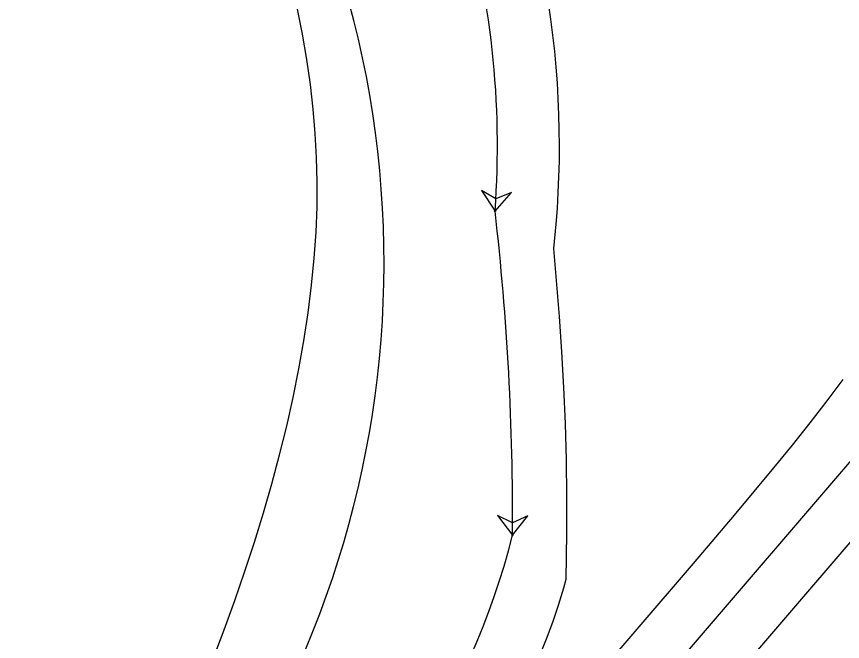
# Model space of a CAD drawing. Extents: x 973688 to 979179, y 703586 to 707602.
# Drawn here: x 976493.4 to 976560.3, y 705487.3 to 705537.8 of the extents above; entities that cross this region are included whole.
import ezdxf

# ---------------------------------------------------------------- set-up
doc = ezdxf.new("R2010")
doc.units = 0
for name, color, linetype in [('EB Right', 7, 'Continuous'), ('NB Left', 7, 'Continuous'), ('R_Prop EP', 7, 'Continuous')]:
    doc.layers.add(name, color=color, linetype=linetype)

msp = doc.modelspace()

# ---------------------------------------------------------------- linework, layer by layer
at = {"layer": 'EB Right'}
for points in [[(976536.461, 705538.914), (976536.649, 705537.616), (976536.813, 705536.32), (976536.955, 705535.027), (976537.074, 705533.736), (976537.171, 705532.449), (976537.246, 705531.166), (976537.299, 705529.893), (976537.331, 705528.64), (976537.341, 705527.383), (976537.332, 705526.123), (976537.301, 705524.856), (976537.249, 705523.583), (976537.175, 705522.303), (976537.079, 705521.014), (976536.892, 705519.064), (976537.35, 705513.564), (976537.542, 705510.704), (976537.7, 705507.806), (976537.819, 705504.897), (976537.901, 705501.961), (976537.944, 705499), (976537.948, 705496.02), (976537.896, 705492.272), (976537.703, 705491.571), (976537.264, 705490.185), (976536.794, 705488.81), (976536.294, 705487.447), (976535.764, 705486.097)], [(976509.346, 705485.851), (976510.24, 705488.215), (976511.095, 705490.58), (976511.91, 705492.944), (976512.683, 705495.305), (976513.409, 705497.663), (976514.089, 705500.015), (976514.718, 705502.359), (976515.294, 705504.692), (976515.816, 705507.012), (976516.28, 705509.316), (976516.685, 705511.599), (976517.027, 705513.852), (976517.305, 705516.078), (976517.519, 705518.275), (976517.664, 705520.383), (976517.744, 705522.433), (976517.76, 705524.437), (976517.713, 705526.407), (976517.607, 705528.353), (976517.44, 705530.332), (976517.211, 705532.337), (976516.923, 705534.355), (976516.574, 705536.386), (976516.167, 705538.429)], [(976532.155, 705522.088), (976533.486, 705523.581), (976532.229, 705523.086), (976531.058, 705523.76), (976532.155, 705522.088)], [(976533.573, 705495.86), (976534.801, 705497.439), (976533.58, 705496.86), (976532.366, 705497.455), (976533.573, 705495.86)]]:
    msp.add_lwpolyline(points, dxfattribs=at)
for points in [[(976532.155, 705522.088), (976533.486, 705523.581), (976532.229, 705523.086), (976531.058, 705523.76)], [(976533.573, 705495.86), (976534.801, 705497.439), (976533.58, 705496.86), (976532.366, 705497.455)]]:
    msp.add_lwpolyline(points, close=True, dxfattribs=at)
for centre in [(976532.155, 705522.088), (976532.155, 705522.088), (976533.573, 705495.86), (976533.573, 705495.86)]:
    msp.add_circle(centre, 0.0417, dxfattribs=at)
for centre, radius, start, end in [((976460.839, 705527.353), 71.51, 355.77779, 16.70474), ((976316.047, 705497.253), 217.53, 359.63333, 6.55582), ((976475.499, 705510.544), 59.902, 306.38359, 345.81077)]:
    msp.add_arc(centre, radius, start, end, dxfattribs=at)
at = {"layer": 'NB Left'}
msp.add_line((976541.912, 705479.686), (976588.398, 705533.846), dxfattribs=at)
for points in [[(976597.405, 705538.82), (976596.514, 705537.482), (976595.572, 705536.185), (976594.585, 705534.932), (976587.989, 705527.228), (976586.467, 705525.264), (976584.967, 705523.4), (976583.486, 705521.619), (976499.872, 705424.179), (976493.422, 705429.715), (976493.503, 705429.81), (976493.503, 705429.81)], [(976493.503, 705429.81), (976548.212, 705493.558), (976551.549, 705497.487), (976554.723, 705501.298), (976556.225, 705503.144), (976557.662, 705504.95), (976559.033, 705506.718), (976560.337, 705508.453)]]:
    msp.add_lwpolyline(points, dxfattribs=at)
at = {"layer": 'R_Prop EP'}
msp.add_arc((976443.17, 705517.879), 80, 314.77291, 25.44389, dxfattribs=at)

doc.saveas('drawing.dxf')
